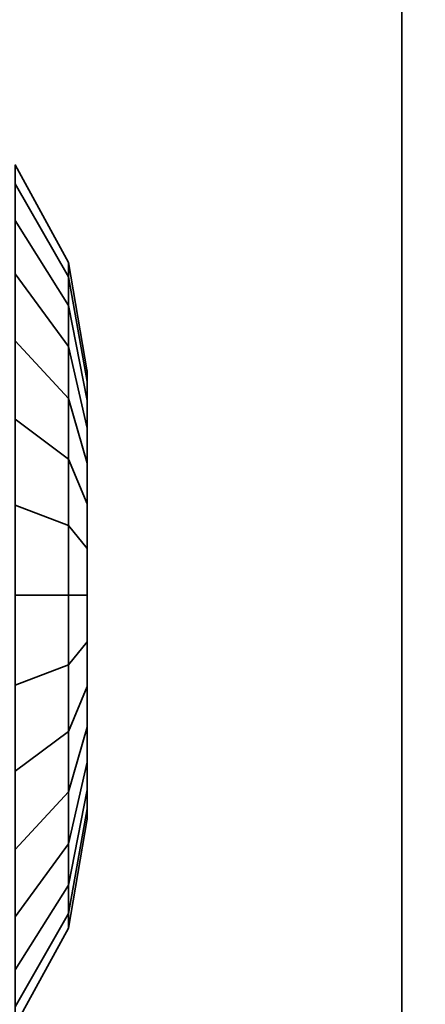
# Model space of a CAD drawing. Header units: millimetres. Extents: x -603 to 3703, y -120 to 249.
# Tile 355 of 656: x 1011.65 to 1012.552, y -19.41 to -17.219. Entities that reach past the tile are written whole.
import ezdxf

# ---------------------------------------------------------------- set-up
doc = ezdxf.new("R2010")
doc.units = ezdxf.units.MM
doc.layers.add('152', color=7, linetype='Continuous', true_color=0xffffff)

# ---------------------------------------------------------------- blocks, each defined once
blk = doc.blocks.new('UG_SURFACE_002')
at = {"layer": '152', "color": 252, "linetype": 'Continuous', "lineweight": 35}
for points in [[(2177.5, -30, 2213.0001), (2177.5, 229.8, 2213.0001), (822.5, 229.8, 2213.0001), (822.5, -30, 2213.0001)], [(972.5, -30, 2063), (972.5, 229.8, 2063), (2027.4999, 229.8, 2063), (2027.4999, -30, 2063)]]:
    blk.add_3dface(points, dxfattribs=at)
blk = doc.blocks.new('UG_SURFACE_109')
at = {"layer": '152', "color": 252, "linetype": 'Continuous', "lineweight": 35}
for points in [[(1011.6403, -17.6664, 1005.5187), (1011.6403, -17.5427, 1005.8994), (1011.7589, -17.7594, 1005.9222), (1011.7589, -17.8551, 1005.6276)], [(1011.6403, -17.5427, 1005.8994), (1011.6403, -17.5845, 1006.2975), (1011.7589, -17.7918, 1006.2301), (1011.7589, -17.7594, 1005.9222)], [(1011.7589, -17.8551, 1174.3723), (1011.7589, -17.7594, 1174.0779), (1011.6403, -17.5427, 1174.1006), (1011.6403, -17.6664, 1174.4813)], [(1011.7589, -17.7594, 1174.0779), (1011.7589, -17.7918, 1173.7698), (1011.6403, -17.5845, 1173.7026), (1011.6403, -17.5427, 1174.1006)], [(1011.6403, -17.5845, 1006.2975), (1011.6403, -17.7847, 1006.6441), (1011.7589, -17.9466, 1006.4983), (1011.7589, -17.7918, 1006.2301)], [(1011.7589, -17.7918, 1173.7698), (1011.7589, -17.9466, 1173.5017), (1011.6403, -17.7847, 1173.3559), (1011.6403, -17.5845, 1173.7026)], [(1011.6403, -17.9342, 1005.2212), (1011.6403, -17.6664, 1005.5187), (1011.7589, -17.8551, 1005.6276), (1011.7589, -18.0623, 1005.3976)], [(1011.7589, -18.0623, 1174.6025), (1011.7589, -17.8551, 1174.3723), (1011.6403, -17.6664, 1174.4813), (1011.6403, -17.9342, 1174.7787)], [(1011.7589, -17.8551, 1005.6276), (1011.7589, -17.7594, 1005.9222), (1011.8001, -18.0027, 1005.9477), (1011.8001, -18.067, 1005.7499)], [(1011.7589, -17.7594, 1005.9222), (1011.7589, -17.7918, 1006.2301), (1011.8001, -18.0245, 1006.1545), (1011.8001, -18.0027, 1005.9477)], [(1011.8001, -18.067, 1174.25), (1011.8001, -18.0027, 1174.0522), (1011.7589, -17.7594, 1174.0779), (1011.7589, -17.8551, 1174.3723)], [(1011.8001, -18.0027, 1174.0522), (1011.8001, -18.0245, 1173.8455), (1011.7589, -17.7918, 1173.7698), (1011.7589, -17.7594, 1174.0779)], [(1011.6403, -17.7847, 1006.6441), (1011.6403, -18.1085, 1006.8793), (1011.7589, -18.1971, 1006.6803), (1011.7589, -17.9466, 1006.4983)], [(1011.7589, -17.9466, 1173.5017), (1011.7589, -18.1971, 1173.3197), (1011.6403, -18.1085, 1173.1206), (1011.6403, -17.7847, 1173.3559)], [(1011.7589, -17.7918, 1006.2301), (1011.7589, -17.9466, 1006.4983), (1011.8001, -18.1284, 1006.3345), (1011.8001, -18.0245, 1006.1545)], [(1011.8001, -18.0245, 1173.8455), (1011.8001, -18.1284, 1173.6654), (1011.7589, -17.9466, 1173.5017), (1011.7589, -17.7918, 1173.7698)], [(1011.7589, -18.0623, 1005.3976), (1011.7589, -17.8551, 1005.6276), (1011.8001, -18.067, 1005.7499), (1011.8001, -18.2061, 1005.5954)], [(1011.8001, -18.2061, 1174.4045), (1011.8001, -18.067, 1174.25), (1011.7589, -17.8551, 1174.3723), (1011.7589, -18.0623, 1174.6025)], [(1011.6403, -18.2999, 1005.0584), (1011.6403, -17.9342, 1005.2212), (1011.7589, -18.0623, 1005.3976), (1011.7589, -18.3452, 1005.2716)], [(1011.7589, -18.3452, 1174.7284), (1011.7589, -18.0623, 1174.6025), (1011.6403, -17.9342, 1174.7787), (1011.6403, -18.2999, 1174.9415)], [(1011.7589, -17.9466, 1006.4983), (1011.7589, -18.1971, 1006.6803), (1011.8001, -18.2966, 1006.4567), (1011.8001, -18.1284, 1006.3345)], [(1011.8001, -18.1284, 1173.6654), (1011.8001, -18.2966, 1173.5432), (1011.7589, -18.1971, 1173.3197), (1011.7589, -17.9466, 1173.5017)], [(1011.8001, -18.067, 1005.7499), (1011.8001, -18.0027, 1005.9477), (1011.8001, -18.0245, 1006.1545), (1011.8001, -18.5, 1006)], [(1011.8001, -18.1284, 1173.6654), (1011.8001, -18.0245, 1173.8455), (1011.8001, -18.0027, 1174.0522), (1011.8001, -18.5, 1174)], [(1011.8001, -18.0027, 1174.0522), (1011.8001, -18.067, 1174.25), (1011.8001, -18.2061, 1174.4045), (1011.8001, -18.5, 1174)], [(1011.8001, -18.0245, 1006.1545), (1011.8001, -18.1284, 1006.3345), (1011.8001, -18.2966, 1006.4567), (1011.8001, -18.5, 1006)], [(1011.7589, -18.3452, 1005.2716), (1011.7589, -18.0623, 1005.3976), (1011.8001, -18.2061, 1005.5954), (1011.8001, -18.396, 1005.5109)], [(1011.8001, -18.396, 1174.489), (1011.8001, -18.2061, 1174.4045), (1011.7589, -18.0623, 1174.6025), (1011.7589, -18.3452, 1174.7284)], [(1011.8001, -18.396, 1005.5109), (1011.8001, -18.2061, 1005.5954), (1011.8001, -18.067, 1005.7499), (1011.8001, -18.5, 1006)], [(1011.6403, -18.1085, 1006.8793), (1011.6403, -18.5, 1006.9625), (1011.7589, -18.5, 1006.7446), (1011.7589, -18.1971, 1006.6803)], [(1011.7589, -18.1971, 1173.3197), (1011.7589, -18.5, 1173.2553), (1011.6403, -18.5, 1173.0374), (1011.6403, -18.1085, 1173.1206)], [(1011.8001, -18.5, 1174), (1011.8001, -18.2966, 1173.5432), (1011.8001, -18.1284, 1173.6654)], [(1011.7589, -18.1971, 1006.6803), (1011.7589, -18.5, 1006.7446), (1011.8001, -18.5, 1006.5), (1011.8001, -18.2966, 1006.4567)], [(1011.8001, -18.2966, 1173.5432), (1011.8001, -18.5, 1173.4999), (1011.7589, -18.5, 1173.2553), (1011.7589, -18.1971, 1173.3197)], [(1011.8001, -18.2061, 1174.4045), (1011.8001, -18.396, 1174.489), (1011.8001, -18.604, 1174.489), (1011.8001, -18.5, 1174)], [(1011.6403, -18.7001, 1005.0584), (1011.6403, -18.2999, 1005.0584), (1011.7589, -18.3452, 1005.2716), (1011.7589, -18.6548, 1005.2716)], [(1011.7589, -18.6548, 1174.7284), (1011.7589, -18.3452, 1174.7284), (1011.6403, -18.2999, 1174.9415), (1011.6403, -18.7001, 1174.9415)], [(1011.8001, -18.2966, 1006.4567), (1011.8001, -18.5, 1006.5), (1011.8001, -18.7034, 1006.4567), (1011.8001, -18.5, 1006)], [(1011.8001, -18.7034, 1173.5432), (1011.8001, -18.5, 1173.4999), (1011.8001, -18.2966, 1173.5432), (1011.8001, -18.5, 1174)], [(1011.7589, -18.6548, 1005.2716), (1011.7589, -18.3452, 1005.2716), (1011.8001, -18.396, 1005.5109), (1011.8001, -18.604, 1005.5109)], [(1011.8001, -18.604, 1174.489), (1011.8001, -18.396, 1174.489), (1011.7589, -18.3452, 1174.7284), (1011.7589, -18.6548, 1174.7284)], [(1011.8001, -18.7939, 1005.5954), (1011.8001, -18.604, 1005.5109), (1011.8001, -18.396, 1005.5109), (1011.8001, -18.5, 1006)], [(1011.6403, -18.5, 1006.9625), (1011.6403, -18.8915, 1006.8793), (1011.7589, -18.8029, 1006.6803), (1011.7589, -18.5, 1006.7446)], [(1011.7589, -18.5, 1173.2553), (1011.7589, -18.8029, 1173.3197), (1011.6403, -18.8915, 1173.1206), (1011.6403, -18.5, 1173.0374)], [(1011.7589, -18.5, 1006.7446), (1011.7589, -18.8029, 1006.6803), (1011.8001, -18.7034, 1006.4567), (1011.8001, -18.5, 1006.5)], [(1011.8001, -18.5, 1173.4999), (1011.8001, -18.7034, 1173.5432), (1011.7589, -18.8029, 1173.3197), (1011.7589, -18.5, 1173.2553)], [(1011.8001, -18.5, 1006), (1011.8001, -18.7034, 1006.4567), (1011.8001, -18.8716, 1006.3345)], [(1011.8001, -18.8716, 1006.3345), (1011.8001, -18.9755, 1006.1545), (1011.8001, -18.9973, 1005.9477), (1011.8001, -18.5, 1006)], [(1011.8001, -18.9973, 1005.9477), (1011.8001, -18.933, 1005.7499), (1011.8001, -18.7939, 1005.5954), (1011.8001, -18.5, 1006)], [(1011.8001, -18.604, 1174.489), (1011.8001, -18.7939, 1174.4045), (1011.8001, -18.933, 1174.25), (1011.8001, -18.5, 1174)], [(1011.8001, -18.933, 1174.25), (1011.8001, -18.9973, 1174.0522), (1011.8001, -18.9755, 1173.8455), (1011.8001, -18.5, 1174)], [(1011.8001, -18.9755, 1173.8455), (1011.8001, -18.8716, 1173.6654), (1011.8001, -18.7034, 1173.5432), (1011.8001, -18.5, 1174)], [(1011.7589, -18.9377, 1005.3976), (1011.7589, -18.6548, 1005.2716), (1011.8001, -18.604, 1005.5109), (1011.8001, -18.7939, 1005.5954)], [(1011.8001, -18.7939, 1174.4045), (1011.8001, -18.604, 1174.489), (1011.7589, -18.6548, 1174.7284), (1011.7589, -18.9377, 1174.6025)], [(1011.6403, -19.0658, 1005.2212), (1011.6403, -18.7001, 1005.0584), (1011.7589, -18.6548, 1005.2716), (1011.7589, -18.9377, 1005.3976)], [(1011.7589, -18.9377, 1174.6025), (1011.7589, -18.6548, 1174.7284), (1011.6403, -18.7001, 1174.9415), (1011.6403, -19.0658, 1174.7787)], [(1011.7589, -18.8029, 1006.6803), (1011.7589, -19.0534, 1006.4983), (1011.8001, -18.8716, 1006.3345), (1011.8001, -18.7034, 1006.4567)], [(1011.8001, -18.7034, 1173.5432), (1011.8001, -18.8716, 1173.6654), (1011.7589, -19.0534, 1173.5017), (1011.7589, -18.8029, 1173.3197)], [(1011.7589, -19.1449, 1005.6276), (1011.7589, -18.9377, 1005.3976), (1011.8001, -18.7939, 1005.5954), (1011.8001, -18.933, 1005.7499)], [(1011.8001, -18.933, 1174.25), (1011.8001, -18.7939, 1174.4045), (1011.7589, -18.9377, 1174.6025), (1011.7589, -19.1449, 1174.3723)], [(1011.6403, -18.8915, 1006.8793), (1011.6403, -19.2153, 1006.6441), (1011.7589, -19.0534, 1006.4983), (1011.7589, -18.8029, 1006.6803)], [(1011.7589, -18.8029, 1173.3197), (1011.7589, -19.0534, 1173.5017), (1011.6403, -19.2153, 1173.3559), (1011.6403, -18.8915, 1173.1206)], [(1011.7589, -19.0534, 1006.4983), (1011.7589, -19.2082, 1006.2301), (1011.8001, -18.9755, 1006.1545), (1011.8001, -18.8716, 1006.3345)], [(1011.8001, -18.8716, 1173.6654), (1011.8001, -18.9755, 1173.8455), (1011.7589, -19.2082, 1173.7698), (1011.7589, -19.0534, 1173.5017)], [(1011.6403, -19.3336, 1005.5187), (1011.6403, -19.0658, 1005.2212), (1011.7589, -18.9377, 1005.3976), (1011.7589, -19.1449, 1005.6276)], [(1011.7589, -19.1449, 1174.3723), (1011.7589, -18.9377, 1174.6025), (1011.6403, -19.0658, 1174.7787), (1011.6403, -19.3336, 1174.4813)], [(1011.7589, -19.2406, 1005.9222), (1011.7589, -19.1449, 1005.6276), (1011.8001, -18.933, 1005.7499), (1011.8001, -18.9973, 1005.9477)], [(1011.8001, -18.9973, 1174.0522), (1011.8001, -18.933, 1174.25), (1011.7589, -19.1449, 1174.3723), (1011.7589, -19.2406, 1174.0779)], [(1011.7589, -19.2082, 1006.2301), (1011.7589, -19.2406, 1005.9222), (1011.8001, -18.9973, 1005.9477), (1011.8001, -18.9755, 1006.1545)], [(1011.8001, -18.9755, 1173.8455), (1011.8001, -18.9973, 1174.0522), (1011.7589, -19.2406, 1174.0779), (1011.7589, -19.2082, 1173.7698)], [(1011.6403, -19.2153, 1006.6441), (1011.6403, -19.4155, 1006.2975), (1011.7589, -19.2082, 1006.2301), (1011.7589, -19.0534, 1006.4983)], [(1011.7589, -19.0534, 1173.5017), (1011.7589, -19.2082, 1173.7698), (1011.6403, -19.4155, 1173.7026), (1011.6403, -19.2153, 1173.3559)], [(1011.6403, -19.4573, 1005.8994), (1011.6403, -19.3336, 1005.5187), (1011.7589, -19.1449, 1005.6276), (1011.7589, -19.2406, 1005.9222)], [(1011.7589, -19.2406, 1174.0779), (1011.7589, -19.1449, 1174.3723), (1011.6403, -19.3336, 1174.4813), (1011.6403, -19.4573, 1174.1006)], [(1011.6403, -19.4155, 1006.2975), (1011.6403, -19.4573, 1005.8994), (1011.7589, -19.2406, 1005.9222), (1011.7589, -19.2082, 1006.2301)], [(1011.7589, -19.2082, 1173.7698), (1011.7589, -19.2406, 1174.0779), (1011.6403, -19.4573, 1174.1006), (1011.6403, -19.4155, 1173.7026)]]:
    blk.add_3dface(points, dxfattribs=at)
blk = doc.blocks.new('UG_SURFACE_150')
at = {"layer": '152', "color": 252, "linetype": 'Continuous', "lineweight": 35}
for points in [[(1011.6403, -17.6664, 1005.5187), (1011.6403, -17.5427, 1005.8994), (1011.7589, -17.7594, 1005.9222), (1011.7589, -17.8551, 1005.6276)], [(1011.6403, -17.5427, 1005.8994), (1011.6403, -17.5845, 1006.2975), (1011.7589, -17.7918, 1006.2301), (1011.7589, -17.7594, 1005.9222)], [(1011.7589, -17.8551, 1174.3723), (1011.7589, -17.7594, 1174.0779), (1011.6403, -17.5427, 1174.1006), (1011.6403, -17.6664, 1174.4813)], [(1011.7589, -17.7594, 1174.0779), (1011.7589, -17.7918, 1173.7698), (1011.6403, -17.5845, 1173.7026), (1011.6403, -17.5427, 1174.1006)], [(1011.6403, -17.5845, 1006.2975), (1011.6403, -17.7847, 1006.6441), (1011.7589, -17.9466, 1006.4983), (1011.7589, -17.7918, 1006.2301)], [(1011.7589, -17.7918, 1173.7698), (1011.7589, -17.9466, 1173.5017), (1011.6403, -17.7847, 1173.3559), (1011.6403, -17.5845, 1173.7026)], [(1011.6403, -17.9342, 1005.2212), (1011.6403, -17.6664, 1005.5187), (1011.7589, -17.8551, 1005.6276), (1011.7589, -18.0623, 1005.3976)], [(1011.7589, -18.0623, 1174.6025), (1011.7589, -17.8551, 1174.3723), (1011.6403, -17.6664, 1174.4813), (1011.6403, -17.9342, 1174.7787)], [(1011.7589, -17.8551, 1005.6276), (1011.7589, -17.7594, 1005.9222), (1011.8001, -18.0027, 1005.9477), (1011.8001, -18.067, 1005.7499)], [(1011.7589, -17.7594, 1005.9222), (1011.7589, -17.7918, 1006.2301), (1011.8001, -18.0245, 1006.1545), (1011.8001, -18.0027, 1005.9477)], [(1011.8001, -18.067, 1174.25), (1011.8001, -18.0027, 1174.0522), (1011.7589, -17.7594, 1174.0779), (1011.7589, -17.8551, 1174.3723)], [(1011.8001, -18.0027, 1174.0522), (1011.8001, -18.0245, 1173.8455), (1011.7589, -17.7918, 1173.7698), (1011.7589, -17.7594, 1174.0779)], [(1011.6403, -17.7847, 1006.6441), (1011.6403, -18.1085, 1006.8793), (1011.7589, -18.1971, 1006.6803), (1011.7589, -17.9466, 1006.4983)], [(1011.7589, -17.9466, 1173.5017), (1011.7589, -18.1971, 1173.3197), (1011.6403, -18.1085, 1173.1206), (1011.6403, -17.7847, 1173.3559)], [(1011.7589, -17.7918, 1006.2301), (1011.7589, -17.9466, 1006.4983), (1011.8001, -18.1284, 1006.3345), (1011.8001, -18.0245, 1006.1545)], [(1011.8001, -18.0245, 1173.8455), (1011.8001, -18.1284, 1173.6654), (1011.7589, -17.9466, 1173.5017), (1011.7589, -17.7918, 1173.7698)], [(1011.7589, -18.0623, 1005.3976), (1011.7589, -17.8551, 1005.6276), (1011.8001, -18.067, 1005.7499), (1011.8001, -18.2061, 1005.5954)], [(1011.8001, -18.2061, 1174.4045), (1011.8001, -18.067, 1174.25), (1011.7589, -17.8551, 1174.3723), (1011.7589, -18.0623, 1174.6025)], [(1011.6403, -18.2999, 1005.0584), (1011.6403, -17.9342, 1005.2212), (1011.7589, -18.0623, 1005.3976), (1011.7589, -18.3452, 1005.2716)], [(1011.7589, -18.3452, 1174.7284), (1011.7589, -18.0623, 1174.6025), (1011.6403, -17.9342, 1174.7787), (1011.6403, -18.2999, 1174.9415)], [(1011.7589, -17.9466, 1006.4983), (1011.7589, -18.1971, 1006.6803), (1011.8001, -18.2966, 1006.4567), (1011.8001, -18.1284, 1006.3345)], [(1011.8001, -18.1284, 1173.6654), (1011.8001, -18.2966, 1173.5432), (1011.7589, -18.1971, 1173.3197), (1011.7589, -17.9466, 1173.5017)], [(1011.8001, -18.067, 1005.7499), (1011.8001, -18.0027, 1005.9477), (1011.8001, -18.0245, 1006.1545), (1011.8001, -18.5, 1006)], [(1011.8001, -18.1284, 1173.6654), (1011.8001, -18.0245, 1173.8455), (1011.8001, -18.0027, 1174.0522), (1011.8001, -18.5, 1174)], [(1011.8001, -18.0027, 1174.0522), (1011.8001, -18.067, 1174.25), (1011.8001, -18.2061, 1174.4045), (1011.8001, -18.5, 1174)], [(1011.8001, -18.0245, 1006.1545), (1011.8001, -18.1284, 1006.3345), (1011.8001, -18.2966, 1006.4567), (1011.8001, -18.5, 1006)], [(1011.7589, -18.3452, 1005.2716), (1011.7589, -18.0623, 1005.3976), (1011.8001, -18.2061, 1005.5954), (1011.8001, -18.396, 1005.5109)], [(1011.8001, -18.396, 1174.489), (1011.8001, -18.2061, 1174.4045), (1011.7589, -18.0623, 1174.6025), (1011.7589, -18.3452, 1174.7284)], [(1011.8001, -18.396, 1005.5109), (1011.8001, -18.2061, 1005.5954), (1011.8001, -18.067, 1005.7499), (1011.8001, -18.5, 1006)], [(1011.6403, -18.1085, 1006.8793), (1011.6403, -18.5, 1006.9625), (1011.7589, -18.5, 1006.7446), (1011.7589, -18.1971, 1006.6803)], [(1011.7589, -18.1971, 1173.3197), (1011.7589, -18.5, 1173.2553), (1011.6403, -18.5, 1173.0374), (1011.6403, -18.1085, 1173.1206)], [(1011.8001, -18.5, 1174), (1011.8001, -18.2966, 1173.5432), (1011.8001, -18.1284, 1173.6654)], [(1011.7589, -18.1971, 1006.6803), (1011.7589, -18.5, 1006.7446), (1011.8001, -18.5, 1006.5), (1011.8001, -18.2966, 1006.4567)], [(1011.8001, -18.2966, 1173.5432), (1011.8001, -18.5, 1173.4999), (1011.7589, -18.5, 1173.2553), (1011.7589, -18.1971, 1173.3197)], [(1011.8001, -18.2061, 1174.4045), (1011.8001, -18.396, 1174.489), (1011.8001, -18.604, 1174.489), (1011.8001, -18.5, 1174)], [(1011.6403, -18.7001, 1005.0584), (1011.6403, -18.2999, 1005.0584), (1011.7589, -18.3452, 1005.2716), (1011.7589, -18.6548, 1005.2716)], [(1011.7589, -18.6548, 1174.7284), (1011.7589, -18.3452, 1174.7284), (1011.6403, -18.2999, 1174.9415), (1011.6403, -18.7001, 1174.9415)], [(1011.8001, -18.2966, 1006.4567), (1011.8001, -18.5, 1006.5), (1011.8001, -18.7034, 1006.4567), (1011.8001, -18.5, 1006)], [(1011.8001, -18.7034, 1173.5432), (1011.8001, -18.5, 1173.4999), (1011.8001, -18.2966, 1173.5432), (1011.8001, -18.5, 1174)], [(1011.7589, -18.6548, 1005.2716), (1011.7589, -18.3452, 1005.2716), (1011.8001, -18.396, 1005.5109), (1011.8001, -18.604, 1005.5109)], [(1011.8001, -18.604, 1174.489), (1011.8001, -18.396, 1174.489), (1011.7589, -18.3452, 1174.7284), (1011.7589, -18.6548, 1174.7284)], [(1011.8001, -18.7939, 1005.5954), (1011.8001, -18.604, 1005.5109), (1011.8001, -18.396, 1005.5109), (1011.8001, -18.5, 1006)], [(1011.6403, -18.5, 1006.9625), (1011.6403, -18.8915, 1006.8793), (1011.7589, -18.8029, 1006.6803), (1011.7589, -18.5, 1006.7446)], [(1011.7589, -18.5, 1173.2553), (1011.7589, -18.8029, 1173.3197), (1011.6403, -18.8915, 1173.1206), (1011.6403, -18.5, 1173.0374)], [(1011.7589, -18.5, 1006.7446), (1011.7589, -18.8029, 1006.6803), (1011.8001, -18.7034, 1006.4567), (1011.8001, -18.5, 1006.5)], [(1011.8001, -18.5, 1173.4999), (1011.8001, -18.7034, 1173.5432), (1011.7589, -18.8029, 1173.3197), (1011.7589, -18.5, 1173.2553)], [(1011.8001, -18.5, 1006), (1011.8001, -18.7034, 1006.4567), (1011.8001, -18.8716, 1006.3345)], [(1011.8001, -18.8716, 1006.3345), (1011.8001, -18.9755, 1006.1545), (1011.8001, -18.9973, 1005.9477), (1011.8001, -18.5, 1006)], [(1011.8001, -18.9973, 1005.9477), (1011.8001, -18.933, 1005.7499), (1011.8001, -18.7939, 1005.5954), (1011.8001, -18.5, 1006)], [(1011.8001, -18.604, 1174.489), (1011.8001, -18.7939, 1174.4045), (1011.8001, -18.933, 1174.25), (1011.8001, -18.5, 1174)], [(1011.8001, -18.933, 1174.25), (1011.8001, -18.9973, 1174.0522), (1011.8001, -18.9755, 1173.8455), (1011.8001, -18.5, 1174)], [(1011.8001, -18.9755, 1173.8455), (1011.8001, -18.8716, 1173.6654), (1011.8001, -18.7034, 1173.5432), (1011.8001, -18.5, 1174)], [(1011.7589, -18.9377, 1005.3976), (1011.7589, -18.6548, 1005.2716), (1011.8001, -18.604, 1005.5109), (1011.8001, -18.7939, 1005.5954)], [(1011.8001, -18.7939, 1174.4045), (1011.8001, -18.604, 1174.489), (1011.7589, -18.6548, 1174.7284), (1011.7589, -18.9377, 1174.6025)], [(1011.6403, -19.0658, 1005.2212), (1011.6403, -18.7001, 1005.0584), (1011.7589, -18.6548, 1005.2716), (1011.7589, -18.9377, 1005.3976)], [(1011.7589, -18.9377, 1174.6025), (1011.7589, -18.6548, 1174.7284), (1011.6403, -18.7001, 1174.9415), (1011.6403, -19.0658, 1174.7787)], [(1011.7589, -18.8029, 1006.6803), (1011.7589, -19.0534, 1006.4983), (1011.8001, -18.8716, 1006.3345), (1011.8001, -18.7034, 1006.4567)], [(1011.8001, -18.7034, 1173.5432), (1011.8001, -18.8716, 1173.6654), (1011.7589, -19.0534, 1173.5017), (1011.7589, -18.8029, 1173.3197)], [(1011.7589, -19.1449, 1005.6276), (1011.7589, -18.9377, 1005.3976), (1011.8001, -18.7939, 1005.5954), (1011.8001, -18.933, 1005.7499)], [(1011.8001, -18.933, 1174.25), (1011.8001, -18.7939, 1174.4045), (1011.7589, -18.9377, 1174.6025), (1011.7589, -19.1449, 1174.3723)], [(1011.6403, -18.8915, 1006.8793), (1011.6403, -19.2153, 1006.6441), (1011.7589, -19.0534, 1006.4983), (1011.7589, -18.8029, 1006.6803)], [(1011.7589, -18.8029, 1173.3197), (1011.7589, -19.0534, 1173.5017), (1011.6403, -19.2153, 1173.3559), (1011.6403, -18.8915, 1173.1206)], [(1011.7589, -19.0534, 1006.4983), (1011.7589, -19.2082, 1006.2301), (1011.8001, -18.9755, 1006.1545), (1011.8001, -18.8716, 1006.3345)], [(1011.8001, -18.8716, 1173.6654), (1011.8001, -18.9755, 1173.8455), (1011.7589, -19.2082, 1173.7698), (1011.7589, -19.0534, 1173.5017)], [(1011.6403, -19.3336, 1005.5187), (1011.6403, -19.0658, 1005.2212), (1011.7589, -18.9377, 1005.3976), (1011.7589, -19.1449, 1005.6276)], [(1011.7589, -19.1449, 1174.3723), (1011.7589, -18.9377, 1174.6025), (1011.6403, -19.0658, 1174.7787), (1011.6403, -19.3336, 1174.4813)], [(1011.7589, -19.2406, 1005.9222), (1011.7589, -19.1449, 1005.6276), (1011.8001, -18.933, 1005.7499), (1011.8001, -18.9973, 1005.9477)], [(1011.8001, -18.9973, 1174.0522), (1011.8001, -18.933, 1174.25), (1011.7589, -19.1449, 1174.3723), (1011.7589, -19.2406, 1174.0779)], [(1011.7589, -19.2082, 1006.2301), (1011.7589, -19.2406, 1005.9222), (1011.8001, -18.9973, 1005.9477), (1011.8001, -18.9755, 1006.1545)], [(1011.8001, -18.9755, 1173.8455), (1011.8001, -18.9973, 1174.0522), (1011.7589, -19.2406, 1174.0779), (1011.7589, -19.2082, 1173.7698)], [(1011.6403, -19.2153, 1006.6441), (1011.6403, -19.4155, 1006.2975), (1011.7589, -19.2082, 1006.2301), (1011.7589, -19.0534, 1006.4983)], [(1011.7589, -19.0534, 1173.5017), (1011.7589, -19.2082, 1173.7698), (1011.6403, -19.4155, 1173.7026), (1011.6403, -19.2153, 1173.3559)], [(1011.6403, -19.4573, 1005.8994), (1011.6403, -19.3336, 1005.5187), (1011.7589, -19.1449, 1005.6276), (1011.7589, -19.2406, 1005.9222)], [(1011.7589, -19.2406, 1174.0779), (1011.7589, -19.1449, 1174.3723), (1011.6403, -19.3336, 1174.4813), (1011.6403, -19.4573, 1174.1006)], [(1011.6403, -19.4155, 1006.2975), (1011.6403, -19.4573, 1005.8994), (1011.7589, -19.2406, 1005.9222), (1011.7589, -19.2082, 1006.2301)], [(1011.7589, -19.2082, 1173.7698), (1011.7589, -19.2406, 1174.0779), (1011.6403, -19.4573, 1174.1006), (1011.6403, -19.4155, 1173.7026)]]:
    blk.add_3dface(points, dxfattribs=at)
blk = doc.blocks.new('UG_SURFACE_152')
at = {"layer": '152', "color": 252, "linetype": 'Continuous', "lineweight": 35}
for points in [[(1011, 62.92, 2022.5), (1011, -46.92, 2022.5), (1012.5, -46.92, 2020.9999), (1012.5, 62.92, 2020.9999)], [(1012.5, 62.92, -7), (1012.5, -46.92, -7), (1011, -46.92, -7), (1011, 62.92, -7)], [(1012.5, 62.92, 2020.9999), (1012.5, -46.92, 2020.9999), (1012.5, -46.92, -7), (1012.5, 62.92, -7)]]:
    blk.add_3dface(points, dxfattribs=at)
blk = doc.blocks.new('UG_SURFACE_153')
at = {"layer": '152', "color": 252, "linetype": 'Continuous', "lineweight": 35}
for points in [[(1011, 62.92, 2022.5), (1011, -46.92, 2022.5), (1012.5, -46.92, 2020.9999), (1012.5, 62.92, 2020.9999)], [(1012.5, 62.92, -7), (1012.5, -46.92, -7), (1011, -46.92, -7), (1011, 62.92, -7)], [(1012.5, 62.92, 2020.9999), (1012.5, -46.92, 2020.9999), (1012.5, -46.92, -7), (1012.5, 62.92, -7)]]:
    blk.add_3dface(points, dxfattribs=at)
blk = doc.blocks.new('UG_SURFACE_154')
at = {"layer": '152', "color": 252, "linetype": 'Continuous', "lineweight": 35}
for points in [[(1011, -46.92, 2022.5), (1989, -46.92, 2022.5), (1989, 62.92, 2022.5), (1011, 62.92, 2022.5)], [(1012.5, 62.92, 2020.9999), (1012.5, -46.92, 2020.9999), (1011, -46.92, 2022.5), (1011, 62.92, 2022.5)], [(1012.5, -46.92, 2020.9999), (1012.5, 62.92, 2020.9999), (1987.5, 62.92, 2020.9999), (1987.5, -46.92, 2020.9999)]]:
    blk.add_3dface(points, dxfattribs=at)

msp = doc.modelspace()

# ---------------------------------------------------------------- linework, layer by layer
at = {"layer": '152', "color": 252, "linetype": 'Continuous', "lineweight": -3, "true_color": 0x939598}
for p, q in [((1012.5, -46.92, 2021), (1012.5, 62.92, 2021)), ((1012.5, -46.92, 2021), (1012.5, 62.92, 2021)), ((1012.5, 62.92, -7), (1012.5, -46.92, -7)), ((1012.5, -46.92, 2021), (1012.5, 62.92, 2021)), ((1012.5, 62.92, -7), (1012.5, -46.92, -7))]:
    msp.add_line(p, q, dxfattribs=at)
at = {"layer": '152', "color": 252, "linetype": 'Continuous', "lineweight": -3, "true_color": 0x939598, "extrusion": (1, 0, 0)}
for centre in [(-18.5, 1006, 1011.8), (-18.5, 1174, 1011.8), (-18.5, 1006, 1011.8), (-18.5, 1174, 1011.8)]:
    msp.add_circle(centre, 0.5, dxfattribs=at)

# ---------------------------------------------------------------- block references
at = {"layer": '152', "color": 252, "linetype": 'Continuous', "lineweight": -3, "true_color": 0x939598}
for name in ['UG_SURFACE_002', 'UG_SURFACE_152', 'UG_SURFACE_153', 'UG_SURFACE_154', 'UG_SURFACE_109', 'UG_SURFACE_150']:
    msp.add_blockref(name, (0, 0), dxfattribs=at)

doc.saveas('drawing.dxf')
